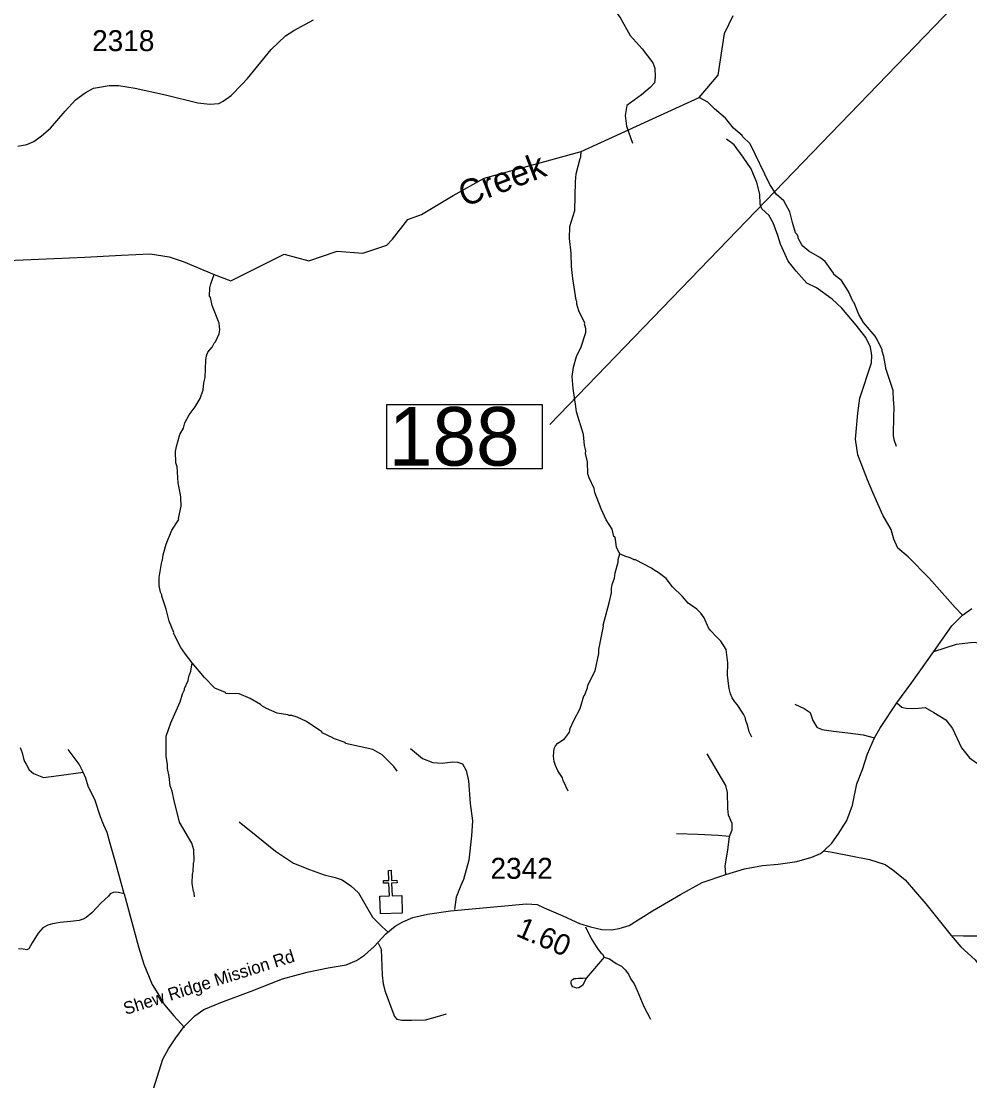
# Model space of a CAD drawing. Extents: x 1248224 to 1454986, y 825081 to 985870.
# Drawn here: x 1388450 to 1394113, y 884707 to 891036 of the extents above; entities that cross this region are included whole.
import ezdxf

# ---------------------------------------------------------------- set-up
doc = ezdxf.new("R2010")
doc.units = 0
for name, color, linetype in [('Exist Cultural Church CELL', 7, 'Continuous'), ('Exist Hydrographic Creek Single Shore', 7, 'Continuous'), ('Exist Hydrographic Creek Single Shore Label', 7, 'Continuous'), ('Exist Hydrographic Misc Water Feature', 7, 'Continuous'), ('Exist Road Non-System Type 51', 7, 'Continuous'), ('Exist Road Secondary Mileage Hundredths English Label', 7, 'Continuous'), ('Exist Road Secondary Structure Standard Bridge Number Label', 7, 'Continuous'), ('Exist Road Secondary Type 51 Attributed', 7, 'Continuous'), ('Exist Road Secondary Type 51 Label', 7, 'Continuous'), ('Exist Road Secondary Type 51 Number Label', 7, 'Continuous')]:
    doc.layers.add(name, color=color, linetype=linetype)

msp = doc.modelspace()

# ---------------------------------------------------------------- linework, layer by layer
at = {"layer": 'Exist Cultural Church CELL'}
msp.add_lwpolyline([(1390591.3, 885810), (1390648.2, 885812), (1390645.6, 885888.1), (1390613.6, 885887), (1390613.1, 885903), (1390645.1, 885904), (1390643.1, 885964.1), (1390659.1, 885964.7), (1390661.1, 885904.6), (1390693.1, 885905.6), (1390693.6, 885889.7), (1390661.6, 885888.6), (1390664.2, 885812.5), (1390721.8, 885814.3), (1390725.3, 885707.9), (1390594.8, 885703.6)], close=True, dxfattribs=at)
at = {"layer": 'Exist Hydrographic Creek Single Shore'}
msp.add_lwpolyline([(1388275.8, 889603), (1388829.8, 889625.4), (1389048.6, 889637.4), (1389219.4, 889646.4), (1389333.2, 889628.4), (1389417.1, 889601.4), (1389601.1, 889522.9), (1389701.8, 889484.4), (1390019.5, 889643.4), (1390166.3, 889604.4), (1390337.1, 889661.3), (1390489.9, 889649.4), (1390632.4, 889698.2), (1390666.5, 889733.7), (1390757.9, 889851.7), (1390840.5, 889880.3), (1391027.8, 889994.1), (1391213.8, 890098.6), (1391792.4, 890258), (1392170.9, 890430.7), (1392497.4, 890580.8), (1392610.9, 890714), (1392648.9, 890962.8), (1392700.8, 891070)], dxfattribs=at)
at = {"layer": 'Exist Hydrographic Misc Water Feature'}
for points in [[(1393674.7, 888496), (1393661.5, 888536.2), (1393658.1, 888560.3), (1393658.6, 888680.2), (1393661.5, 888720.1), (1393658.4, 888760.2), (1393656.7, 888770.1), (1393655.4, 888829.4), (1393610.8, 888961), (1393612.5, 888967.8), (1393600.4, 889033.2), (1393589, 889065.5), (1393589.2, 889073.5), (1393562.5, 889130), (1393547, 889154.4), (1393478.7, 889235.8), (1393449.8, 889284.4), (1393423.2, 889353), (1393417.4, 889360), (1393388.8, 889421.7), (1393346.1, 889486.6), (1393301, 889523.6), (1393299.2, 889531.6), (1393248.6, 889600.7), (1393217.2, 889625.3), (1393152, 889662.7), (1393116.6, 889691.5), (1393110.8, 889699.6), (1393087.7, 889740.1), (1393087.9, 889748.1), (1393082.1, 889762.3), (1393072.4, 889772.4), (1393053.7, 889832.8), (1393039.1, 889897.1), (1393002.1, 889963.1), (1392957.4, 890002.8), (1392918.6, 890059.7), (1392801.9, 890304.1), (1392756.8, 890347.1), (1392754.6, 890352.7), (1392701.9, 890396.2), (1392654.8, 890457.2), (1392588.4, 890512.7), (1392549.3, 890551.5), (1392497.4, 890580.8)], [(1391760.2, 888734.6), (1391744.1, 888842.3), (1391739.6, 888914.4), (1391746.8, 888970.2), (1391764.2, 889033.7), (1391793.5, 889091.1), (1391821.3, 889176.4), (1391819.8, 889200.4), (1391812.4, 889226.6), (1391814.5, 889232.5), (1391778.1, 889305.3), (1391766.9, 889345.5), (1391767.3, 889361.5), (1391763.4, 889369.6), (1391742.3, 889498), (1391735.9, 889570), (1391733.6, 889650.1), (1391723.5, 889738.2), (1391725.1, 889810.2), (1391755.1, 889905.4), (1391758.8, 890075.3), (1391763.9, 890123.1), (1391785.9, 890216.6), (1391790.1, 890224.5), (1391792.4, 890258)], [(1389402.5, 888192.8), (1389402, 888206.4), (1389387.5, 888278.7), (1389381.7, 888374.8), (1389374.2, 888398.9), (1389371.6, 888464.9), (1389376.2, 888494.8), (1389397.8, 888566.3), (1389418.7, 888605.8), (1389427.4, 888637.6), (1389452.4, 888685), (1389489.4, 888732.2), (1389518.5, 888781.5), (1389535.7, 888835), (1389540.6, 888874.9), (1389549.2, 888906.7), (1389551.4, 889010.6), (1389556.1, 889036.5), (1389564.5, 889058.3), (1389589.2, 889089.7), (1389601.7, 889113.4), (1389609.9, 889121.3), (1389630.9, 889168.8), (1389635.4, 889192.6), (1389632.3, 889232.7), (1389590.6, 889337.5), (1389579.6, 889385.7), (1389573.8, 889393.9), (1389576.9, 889443.7), (1389581.4, 889467.6), (1389601.1, 889522.9)], [(1392022.8, 887854.7), (1392003.5, 887893.2), (1391998.4, 887941.3), (1391994.7, 887955.4), (1391988.8, 887957.5), (1391977.8, 888001.7), (1391943, 888058.4), (1391912.4, 888123.1), (1391874.5, 888219.9), (1391871, 888243.9), (1391840.4, 888308.6), (1391833, 888332.7), (1391830.5, 888404.7), (1391819.5, 888452.9), (1391819.9, 888468.9), (1391812.7, 888501), (1391806.6, 888566.6), (1391765, 888702), (1391760.2, 888734.6)], [(1389470.8, 887203.2), (1389431.3, 887254.4), (1389402.2, 887295), (1389360, 887379.9), (1389361.1, 887383.8), (1389333.6, 887452.4), (1389315.1, 887524.8), (1389288.8, 887601.2), (1389289, 887609.2), (1389281.4, 887625.4), (1389274.2, 887665.5), (1389273.3, 887713.5), (1389289.4, 887809.2), (1389293.5, 887817.1), (1389298.2, 887848.9), (1389315.6, 887912.5), (1389349.4, 887995.7), (1389390.8, 888058.7), (1389389.6, 888065.8), (1389404.5, 888138.4), (1389402.5, 888192.8)], [(1391715.8, 886436.4), (1391685.1, 886501.1), (1391681.5, 886517.1), (1391654.4, 886557.7), (1391639.1, 886590), (1391631.6, 886614.2), (1391628.3, 886646.3), (1391631.3, 886692.1), (1391639.6, 886707.9), (1391653.9, 886723.6), (1391692.5, 886748.7), (1391723.5, 886790.1), (1391727.9, 886812), (1391748.9, 886859.5), (1391786.5, 886930.6), (1391808.1, 887006.1), (1391812.7, 887009), (1391831.1, 887053.5), (1391833.5, 887069.4), (1391877.4, 887156.5), (1391897.7, 887259.9), (1391898.2, 887283.9), (1391925.2, 887423.3), (1391923.7, 887428.3), (1391960.2, 887562.4), (1391973.5, 887622), (1391974.1, 887648), (1391978.6, 887671.9), (1391991.5, 887709.6), (1391996.1, 887741.5), (1392013.5, 887805.1), (1392013.8, 887821.1), (1392022.8, 887854.7)], [(1392810.9, 886760.1), (1392795.6, 886792.4), (1392788.3, 886824.6), (1392773.1, 886864.9), (1392773.3, 886872.9), (1392761.8, 886897.1), (1392725, 886953.9), (1392709.5, 886970.2), (1392694, 886994.5), (1392684.4, 887018.7), (1392677.2, 887050.9), (1392666.8, 887127.1), (1392668.4, 887202.9), (1392658.2, 887283.1), (1392627.3, 887333.7), (1392601.8, 887356.3), (1392564.7, 887397.1), (1392553, 887413.4), (1392526.3, 887472), (1392507, 887500.4), (1392483.5, 887524.9), (1392432.2, 887559.9), (1392397.1, 887600.7), (1392337.8, 887656.5), (1392299.5, 887706.8), (1392252.2, 887743.9), (1392228.5, 887756.4), (1392212.7, 887768.7), (1392117.8, 887818.7), (1392109.8, 887818.9), (1392086.1, 887831.4), (1392054.3, 887840.1), (1392022.8, 887854.7)], [(1389483.8, 885806.1), (1389482.3, 885830.1), (1389478.6, 885838.2), (1389471.6, 885886.3), (1389472.8, 885942.3), (1389477.1, 885958.2), (1389478.1, 886006.1), (1389482.5, 886022), (1389479.9, 886086), (1389468.8, 886126.2), (1389395.5, 886251.8), (1389360.4, 886388.5), (1389351.5, 886436.6), (1389340.2, 886468.8), (1389333.5, 886524.9), (1389322.5, 886573.2), (1389323, 886597.2), (1389316, 886645.3), (1389314.6, 886765.2), (1389344.3, 886844.5), (1389399.1, 886971.2), (1389412.2, 887018.9), (1389424.7, 887042.7), (1389424.8, 887050.7), (1389445.9, 887098.1), (1389450.5, 887122), (1389463.1, 887153.7), (1389470.8, 887203.2)], [(1390694.3, 886556.9), (1390674.8, 886585.3), (1390604.4, 886654.8), (1390549, 886686.1), (1390385.8, 886721.7), (1390383.5, 886727.7), (1390314.4, 886751.2), (1390311, 886755.3), (1390247.2, 886784.6), (1390244.9, 886790.7), (1390152.7, 886852.7), (1390097.2, 886879.9), (1390065.4, 886888.6), (1390049.4, 886889), (1390041.5, 886893.1), (1389977.7, 886902.5), (1389914.3, 886929.9), (1389886.6, 886946.5), (1389878.8, 886954.7), (1389816.9, 886990.4), (1389752.2, 887019.4), (1389672.2, 887021.1), (1389669.2, 887026.2), (1389606.9, 887052.6), (1389544.3, 887116), (1389470.8, 887203.2)]]:
    msp.add_lwpolyline(points, dxfattribs=at)
at = {"layer": 'Exist Road Non-System Type 51'}
msp.add_line((1391929.3, 885446), (1391824.7, 885322), dxfattribs=at)
for points in [[(1391771.5, 891499.8), (1391820.4, 891408.7), (1391853.3, 891359.3), (1391855.4, 891322.2), (1391845.1, 891276.9), (1391847.1, 891227.4), (1391886.2, 891155.3), (1391933.6, 891134.7), (1391991.3, 891103.8), (1392028.3, 891054.3), (1392086, 890949.3), (1392156, 890871), (1392221.6, 890787.2), (1392231.9, 890754.2), (1392234, 890702.7), (1392229.9, 890667.7), (1392205.2, 890638.8), (1392153.7, 890595.6), (1392065.2, 890531.7), (1392054.9, 890471.9), (1392063.1, 890408), (1392100.1, 890307.9)], [(1394068.7, 887489.2), (1394026.1, 887535), (1393869.6, 887710.2), (1393744, 887835.8), (1393682.3, 887889.4), (1393659.6, 887943), (1393643.1, 888000.7), (1393593.7, 888085.2), (1393534, 888221.2), (1393503.1, 888297.4), (1393443.5, 888446.6), (1393431.1, 888539.3), (1393443.5, 888693.9), (1393455.8, 888784.5), (1393525.9, 888994.7), (1393527.8, 889038.6), (1393519.5, 889088), (1393492.8, 889145.7), (1393435.1, 889219.9), (1393348.6, 889320.8), (1393291, 889376.5), (1393198.3, 889442.4), (1393140.7, 889471.3), (1393076.8, 889543.4), (1393029.5, 889603.1), (1392982.1, 889704.1), (1392967.7, 889755.6), (1392938.9, 889831.8), (1392912.7, 889876.3), (1392871.5, 889915.4), (1392861.2, 889942.2), (1392859.2, 890001.9), (1392840.6, 890072), (1392807.7, 890154.4), (1392760.3, 890224.5), (1392706.8, 890296.6), (1392659.7, 890330.8)], [(1393897.5, 887271.9), (1394033.3, 887315.6), (1394117.7, 887325.9), (1394142.4, 887328), (1394202.1, 887313.6), (1394272.1, 887311.5), (1394358.6, 887315.6), (1394436.8, 887309.5), (1394519.2, 887311.5), (1394630.4, 887303.3), (1394747.7, 887295), (1394854.8, 887290.9), (1394898, 887286.8), (1394949.5, 887262.1), (1394963.9, 887212.6), (1394961.9, 887154.9), (1394906.3, 887037.5), (1394823.9, 886808.8), (1394815.7, 886761.4), (1394826, 886672.8), (1394836.3, 886594.5), (1394863, 886495.6)], [(1393068.9, 886957.7), (1393124.4, 886930.9), (1393159.5, 886906.2), (1393175.9, 886858.8), (1393200.6, 886819.6), (1393229.5, 886805.2), (1393299.5, 886794.9), (1393383.9, 886784.6), (1393476.5, 886774.3), (1393544.5, 886755.8)], [(1393677.6, 886964.9), (1393706.1, 886939.2), (1393741.1, 886930.9), (1393807, 886933), (1393846.1, 886937.1), (1393897.6, 886906.2), (1393969.7, 886862.9), (1394008.8, 886811.4), (1394062.3, 886696), (1394111.7, 886636.3), (1394173.5, 886593), (1394198.2, 886555.9), (1394231.2, 886525), (1394315.6, 886485.9), (1394354.7, 886442.6), (1394408.2, 886397.3), (1394468, 886327.2), (1394500.9, 886288), (1394525.6, 886222.1), (1394566.8, 886170.6), (1394622.4, 886115)], [(1388819.1, 886550.5), (1388797, 886598.6), (1388731.3, 886685.4)], [(1390774.5, 886691.7), (1390845.6, 886633.1), (1390908.2, 886608), (1390962.1, 886603.8), (1391026.8, 886612.2), (1391054.8, 886610.1), (1391085, 886599.6), (1391106.6, 886559.9), (1391119.5, 886499.2), (1391130.3, 886363.2), (1391143.2, 886260.6), (1391138.9, 886170.6), (1391121.7, 886024.1), (1391090.4, 885910.1), (1391075.3, 885874.5), (1391047.3, 885803.4), (1391036.5, 885730.1)], [(1392678.1, 886165.6), (1392694.6, 886206.9), (1392694.6, 886243.9), (1392671.9, 886293.4), (1392667.8, 886334.6), (1392665.7, 886429.4), (1392655.7, 886471.9), (1392544.5, 886659.4)], [(1388480.4, 886598.2), (1388497, 886563.6), (1388523.5, 886542.4), (1388583.5, 886519.4), (1388675.3, 886530), (1388819.1, 886550.5)], [(1389064.4, 885823.2), (1389016.5, 886000.1), (1388978.2, 886139.2), (1388964.2, 886189.5), (1388942.6, 886233.4), (1388923.2, 886284.7), (1388890.8, 886382), (1388850.4, 886467.8), (1388836.4, 886514.9), (1388819.1, 886550.5)], [(1389751.3, 886253.3), (1389852.6, 886171.7), (1389969.1, 886079.6), (1390074.7, 886006.4), (1390171.8, 885968.7), (1390258, 885937.3), (1390324.9, 885920.6), (1390365.8, 885908), (1390417.6, 885872.4), (1390462.9, 885830.6), (1390548.1, 885685.1), (1390604.1, 885626.5), (1390640.8, 885595.1)], [(1392678.1, 886165.6), (1392610.1, 886171.8), (1392490.7, 886178), (1392361, 886182.1)], [(1392656.8, 885940.2), (1392653.4, 885990.5), (1392667.8, 886085.3), (1392678.1, 886165.6)], [(1393242.2, 886080.8), (1393291, 886073), (1393513.4, 886029.7), (1393608.1, 885998.8), (1393653.4, 885967.9), (1393727.5, 885908.2), (1393851, 885763.9), (1394001.3, 885574.4)], [(1394001.3, 885574.4), (1394075.4, 885572.4), (1394157.8, 885572.4), (1394207.2, 885588.9), (1394234, 885613.6), (1394240.1, 885646.6), (1394244.3, 885685.8), (1394240.1, 885724.9), (1394182.5, 885838.2), (1394184.6, 885885.6), (1394203.1, 885906.2), (1394231.9, 885937.1), (1394314.3, 885974.2), (1394439.9, 886023.7), (1394475.9, 886027.8), (1394537.7, 885999), (1394725, 885902.2), (1394799.2, 885825.9), (1394854.8, 885782.6), (1394961.8, 885725)], [(1389064.4, 885823.2), (1389030.5, 885831.6), (1389012.1, 885833.7), (1388999.2, 885831.6), (1388981.9, 885823.2), (1388971.2, 885810.7), (1388928, 885770.9), (1388870.9, 885710.2), (1388837.5, 885683), (1388820.2, 885672.6), (1388795.4, 885665.2), (1388744.7, 885657.9), (1388682.2, 885652.7), (1388636.9, 885645.4), (1388610, 885635.9), (1388578.7, 885620.2), (1388550.7, 885588.9), (1388516.2, 885532.3), (1388495.1, 885494.7), (1388484.3, 885490.5), (1388461.7, 885492.6), (1388433.7, 885495.7)], [(1389064.4, 885823.2), (1389150.7, 885507.5), (1389182, 885403.6), (1389232, 885281.7), (1389275.8, 885212.2), (1389305.9, 885161.9), (1389362, 885095), (1389424.2, 885025.8)], [(1391819, 885626.3), (1391853.5, 885557.6), (1391882.5, 885509), (1391894.2, 885490.7), (1391909.8, 885472.4), (1391919.6, 885464.2), (1391929.3, 885446)], [(1390581.5, 885529.2), (1390598.7, 885493.6), (1390605.2, 885338.8), (1390611.7, 885286.5), (1390622.5, 885240.4), (1390667.7, 885116.9), (1390678.5, 885091.8), (1390691.5, 885075.1), (1390721.7, 885068.8), (1390779.9, 885068.8), (1390864, 885070.9), (1390935.1, 885091.8), (1390989, 885106.5)], [(1394001.3, 885574.4), (1394059, 885508.4), (1394145.5, 885430.1), (1394181.8, 885377.9), (1394220.9, 885299.6), (1394239.4, 885262.6), (1394280.6, 885221.3), (1394319.7, 885186.3), (1394356.8, 885159.5), (1394373.3, 885128.6), (1394381.5, 885091.5), (1394389.7, 885040), (1394395.9, 885000.9), (1394426.8, 884914.3), (1394455.6, 884873.1), (1394484.4, 884840.2), (1394509.1, 884834), (1394527.7, 884834), (1394544.2, 884848.4), (1394566.8, 884877.2), (1394583.3, 884902), (1394599.7, 884918.5), (1394620.3, 884949.4), (1394754.2, 885079.2)], [(1391929.3, 885446), (1391961.1, 885435.2), (1392002.6, 885408.3), (1392034.3, 885391.7), (1392055.8, 885369.2), (1392075.3, 885344.8), (1392088.7, 885314.5), (1392110, 885286.1), (1392127.2, 885245.7), (1392167.3, 885150.8), (1392186.5, 885112.4), (1392205.8, 885076)], [(1391824.7, 885322), (1391801.6, 885276.5), (1391779.3, 885262.9), (1391765.3, 885261.2), (1391755.3, 885265.4), (1391741.4, 885267.7), (1391735.6, 885281.8), (1391733.8, 885287.8), (1391734, 885297.8), (1391736.1, 885305.8), (1391740.5, 885311.7), (1391750.6, 885317.5), (1391760.6, 885319.3), (1391776.7, 885321), (1391802.7, 885320.5), (1391824.7, 885322)]]:
    msp.add_lwpolyline(points, dxfattribs=at)
at = {"layer": 'Exist Road Secondary Structure Standard Bridge Number Label'}
msp.add_line((1394586.4, 891716.3), (1391605.5, 888626.3), dxfattribs=at)
msp.add_lwpolyline([(1390632.1, 888745.7), (1391561, 888745.7), (1391561, 888361.5), (1390632.1, 888361.5)], close=True, dxfattribs=at)
at = {"layer": 'Exist Road Secondary Type 51 Attributed'}
for points in [[(1388429.8, 890289), (1388482.8, 890300), (1388524.9, 890317.7), (1388571.3, 890350.9), (1388624.4, 890397.4), (1388712.8, 890499.2), (1388774.8, 890565.6), (1388832.3, 890607.7), (1388880.9, 890636.4), (1388917.8, 890642.3), (1388975.3, 890651.2), (1389030.6, 890651.2), (1389130.1, 890635.7), (1389311.4, 890595.8), (1389503.8, 890547.1), (1389576.8, 890540.5), (1389629.9, 890544.9), (1389656.4, 890558.2), (1389702.9, 890591.4), (1389769.2, 890660), (1389800.2, 890693.2), (1389941.7, 890865.9), (1390027.1, 890949.2), (1390078, 890980.2), (1390195.2, 891044.4)], [(1389207.3, 884556.9), (1389296.1, 884836.8), (1389330.4, 884899.2), (1389372.9, 884964.9), (1389423, 885032.4), (1389486.7, 885096.1), (1389540.7, 885132.8), (1389641, 885175.3), (1389822.3, 885242.9), (1390009.4, 885316.2), (1390157.1, 885356.3), (1390282.5, 885381.4), (1390390.5, 885400.7), (1390452.3, 885425.8), (1390498.5, 885456.7), (1390556.4, 885508.8), (1390627.8, 885584.1), (1390681.8, 885630.4), (1390728.1, 885657.4), (1390787.9, 885682.5), (1390874.7, 885701.8), (1391013.6, 885723.1), (1391465.7, 885765.1), (1391529.3, 885759.3), (1391571.8, 885740), (1391683.6, 885691.7), (1391782, 885647.3), (1391847.6, 885626.1), (1391917, 885610.6), (1391973, 885608.7), (1392019.3, 885616.4), (1392079.1, 885635.7), (1392217.9, 885722.6), (1392386.8, 885820.5), (1392516, 885892), (1392656.8, 885940.2), (1392768.7, 885973.1), (1392874.8, 885992.4), (1392969.3, 886002), (1393081.2, 886017.5), (1393168.9, 886042.2), (1393221, 886065.3), (1393242.2, 886080.8), (1393288.5, 886127.1), (1393326.8, 886180.8), (1393378.9, 886261.8), (1393411.7, 886352.6), (1393438.7, 886480), (1393471.5, 886566.9), (1393502.3, 886659.5), (1393544.5, 886755.8), (1393575.4, 886810.5), (1393677.6, 886964.9), (1393766.3, 887086.6), (1393897.5, 887271.9), (1394005.5, 887424.4), (1394068.7, 887489.2), (1394124.7, 887527.8)], [(1388443.3, 886697.4), (1388455.6, 886665.2), (1388463.1, 886631.7), (1388469.3, 886614.3), (1388480.4, 886598.2)]]:
    msp.add_lwpolyline(points, dxfattribs=at)

# ---------------------------------------------------------------- texts
at = {"layer": 'Exist Hydrographic Creek Single Shore Label'}
msp.add_text('Creek', height=150, rotation=20.84311, dxfattribs=at).set_placement((1391095.6, 889924.2))
at = {"layer": 'Exist Road Secondary Mileage Hundredths English Label'}
msp.add_text('1.60', height=125, rotation=336.66563, dxfattribs=at).set_placement((1391397.2, 885575.4))
at = {"layer": 'Exist Road Secondary Structure Standard Bridge Number Label'}
msp.add_text('188', height=350, dxfattribs=at).set_placement((1390644.6, 888381.3))
at = {"layer": 'Exist Road Secondary Type 51 Label'}
msp.add_text('Shew Ridge Mission Rd', height=75, rotation=17.53001, dxfattribs=at).set_placement((1389073.9, 885100.3))
at = {"layer": 'Exist Road Secondary Type 51 Number Label'}
for s, p in [('2318', (1388873.5, 890857)), ('2342', (1391251.5, 885913.9))]:
    msp.add_text(s, height=125, dxfattribs=at).set_placement(p)

doc.saveas('drawing.dxf')
